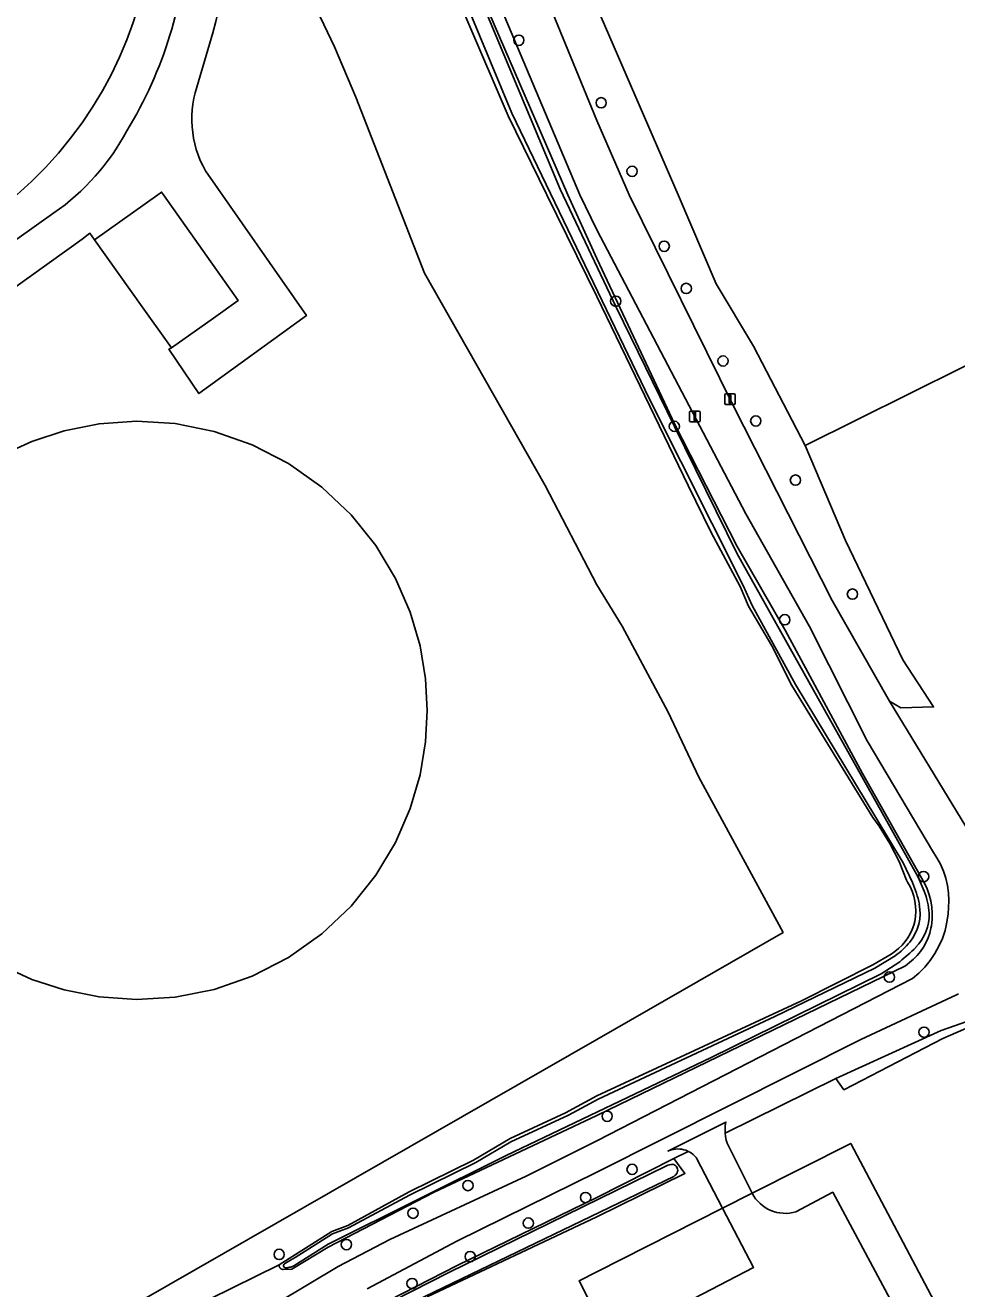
# Model space of a CAD drawing. Extents: x 162722 to 165104, y 384719 to 386284.
# Drawn here: x 163445.7 to 163534.2, y 385646.1 to 385766.1 of the extents above; entities that cross this region are included whole.
import ezdxf

# ---------------------------------------------------------------- set-up
doc = ezdxf.new("R2010")
doc.units = 0
for name, color, linetype in [('IMGEO_Afsluitpaal', 7, 'Continuous'), ('IMGEO_Bassin', 7, 'Continuous'), ('IMGEO_Bezinkbak', 7, 'Continuous'), ('IMGEO_Boom', 7, 'Continuous'), ('IMGEO_Erf', 7, 'Continuous'), ('IMGEO_Gemengd_bos', 7, 'Continuous'), ('IMGEO_Grasland_overig', 7, 'Continuous'), ('IMGEO_Groenvoorziening', 7, 'Continuous'), ('IMGEO_Hek', 7, 'Continuous'), ('IMGEO_Oever', 7, 'Continuous'), ('IMGEO_Pand', 7, 'Continuous'), ('IMGEO_Parkeervlak_open', 7, 'Continuous'), ('IMGEO_Rijbaan_lokaal_gesloten', 7, 'Continuous'), ('IMGEO_Voetpad_open', 7, 'Continuous'), ('IMGEO_Waterloop', 7, 'Continuous')]:
    doc.layers.add(name, color=color, linetype=linetype)

msp = doc.modelspace()

# ---------------------------------------------------------------- linework, layer by layer
at = {"layer": 'IMGEO_Afsluitpaal'}
for p, q in [((163512.15, 385730.2), (163512.15, 385731)), ((163512.15, 385731), (163512.15, 385730.2)), ((163512.25, 385731.1), (163513.04, 385731.1)), ((163513.04, 385731.1), (163512.25, 385731.1)), ((163513.04, 385730.1), (163512.25, 385730.1)), ((163512.25, 385730.1), (163513.04, 385730.1)), ((163513.14, 385731), (163513.14, 385730.2)), ((163513.14, 385730.2), (163513.14, 385731)), ((163508.81, 385728.55), (163508.81, 385729.35)), ((163508.81, 385729.35), (163508.81, 385728.55)), ((163508.91, 385729.45), (163509.7, 385729.45)), ((163509.7, 385729.45), (163508.91, 385729.45)), ((163509.8, 385729.35), (163509.8, 385728.55)), ((163509.8, 385728.55), (163509.8, 385729.35)), ((163509.7, 385728.45), (163508.91, 385728.45)), ((163508.91, 385728.45), (163509.7, 385728.45))]:
    msp.add_line(p, q, dxfattribs=at)
for points in [[(163512.57, 385730.97), (163512.72, 385730.97), (163512.72, 385730.22), (163512.57, 385730.22), (163512.57, 385730.97)], [(163509.23, 385729.33), (163509.38, 385729.33), (163509.38, 385728.58), (163509.23, 385728.58), (163509.23, 385729.33)]]:
    msp.add_lwpolyline(points, dxfattribs=at)
for centre, start, end in [((163512.25, 385731), 90, 180), ((163512.25, 385731), 90, 180), ((163512.25, 385730.2), 180, 270), ((163512.25, 385730.2), 180, 270), ((163513.04, 385731), 0, 90), ((163513.04, 385731), 360, 90), ((163513.04, 385730.2), 270, 0), ((163513.04, 385730.2), 270, 0), ((163508.91, 385729.35), 90, 180), ((163508.91, 385729.35), 90, 180), ((163509.7, 385729.35), 0, 90), ((163509.7, 385729.35), 360, 90), ((163508.91, 385728.55), 180, 270), ((163508.91, 385728.55), 180, 270), ((163509.7, 385728.55), 270, 0), ((163509.7, 385728.55), 270, 0)]:
    msp.add_arc(centre, 0.1, start, end, dxfattribs=at)
at = {"layer": 'IMGEO_Bassin'}
msp.add_lwpolyline([(163443.55, 385676.76), (163446.33, 385675.47), (163449.4, 385674.46), (163452.73, 385673.8), (163456.27, 385673.55), (163459.94, 385673.78), (163463.65, 385674.51), (163467.28, 385675.78), (163470.72, 385677.56), (163473.88, 385679.8), (163476.66, 385682.43), (163479, 385685.36), (163480.87, 385688.48), (163482.27, 385691.69), (163483.21, 385694.9), (163483.74, 385698.03), (163483.9, 385701.02), (163483.74, 385704.02), (163483.21, 385707.15), (163482.27, 385710.36), (163480.87, 385713.57), (163479, 385716.69), (163476.66, 385719.61), (163473.88, 385722.24), (163470.72, 385724.49), (163467.28, 385726.27), (163463.65, 385727.53), (163459.94, 385728.27), (163456.27, 385728.5), (163452.73, 385728.25), (163449.4, 385727.58), (163446.33, 385726.57), (163443.55, 385725.29)], dxfattribs=at)
at = {"layer": 'IMGEO_Bezinkbak'}
msp.add_arc((163420.14, 385778.62), 37.85, 310.8842, 125.3627, dxfattribs=at)
at = {"layer": 'IMGEO_Boom'}
for centre in [(163492.59, 385764.69), (163500.41, 385758.75), (163503.34, 385752.24), (163506.4, 385745.12), (163508.49, 385741.11), (163501.79, 385739.9), (163511.98, 385734.22), (163515.09, 385728.52), (163507.36, 385728.01), (163518.86, 385722.9), (163524.27, 385712.07), (163517.84, 385709.64), (163531.03, 385685.23), (163527.78, 385675.69), (163531.07, 385670.45), (163500.98, 385662.46), (163503.35, 385657.42), (163487.76, 385655.88), (163498.93, 385654.74), (163482.54, 385653.25), (163493.49, 385652.32), (163469.83, 385649.34), (163476.21, 385650.27), (163487.97, 385649.13), (163482.45, 385646.57)]:
    msp.add_circle(centre, 0.489, dxfattribs=at)
at = {"layer": 'IMGEO_Erf'}
for points in [[(163299.35, 385510.04), (163315.49, 385525.45), (163335.49, 385544.55), (163348.2, 385562.28), (163361.11, 385579.33), (163374.5, 385597.48), (163374.91, 385598.04), (163380.63, 385601.32), (163500, 385669.75), (163517.69, 385679.93), (163509.7, 385694.68), (163506.76, 385700.84), (163502.39, 385709.04), (163500, 385712.95), (163495.09, 385722.38), (163483.62, 385742.55), (163477.1, 385759.27), (163475.07, 385764.06), (163473.07, 385768.32)], [(163462.89, 385763.24), (163462.18, 385760.77)], [(163462.83, 385752.29), (163472.42, 385738.54), (163462.21, 385731.12), (163459.36, 385735.34), (163459.59, 385735.47), (163456.81, 385739.38), (163452.3, 385745.74), (163451.86, 385746.36), (163451.11, 385745.8), (163421.55, 385724.62)], [(163290.85, 385636.15), (163316.51, 385654.5), (163408.32, 385719.75), (163448.43, 385748.29)], [(163443.55, 385725.29), (163446.33, 385726.57), (163449.4, 385727.58), (163452.73, 385728.25), (163456.27, 385728.5), (163459.94, 385728.27), (163463.65, 385727.53), (163467.28, 385726.27), (163470.72, 385724.49), (163473.88, 385722.24), (163476.66, 385719.61), (163479, 385716.69), (163480.87, 385713.57), (163482.27, 385710.36), (163483.21, 385707.15), (163483.74, 385704.02), (163483.9, 385701.02), (163483.74, 385698.03), (163483.21, 385694.9), (163482.27, 385691.69), (163480.87, 385688.48), (163479, 385685.36), (163476.66, 385682.43), (163473.88, 385679.8), (163470.72, 385677.56), (163467.28, 385675.78), (163463.65, 385674.51), (163459.94, 385673.78), (163456.27, 385673.55), (163452.73, 385673.8), (163449.4, 385674.46), (163446.33, 385675.47), (163443.55, 385676.76)]]:
    msp.add_lwpolyline(points, dxfattribs=at)
for centre, radius, start, end in [((163420.14, 385778.62), 37.85, 310.8842, 125.3627), ((163420.6, 385777.15), 44.51, 341.8015, 27.625), ((163421.82, 385776.64), 39.34, 328.5089, 357.5716), ((163471.54, 385757.22), 10.01, 159.2352, 209.5301), ((163435.58, 385766.69), 22.45, 304.9256, 331.81)]:
    msp.add_arc(centre, radius, start, end, dxfattribs=at)
at = {"layer": 'IMGEO_Gemengd_bos'}
for points in [[(163500, 385767.83), (163507.71, 385750), (163511.33, 385741.56), (163514.87, 385735.63), (163519.79, 385726.19), (163624.15, 385778.11), (163631.24, 385757.33), (163740.4, 385754.63), (163733.98, 385792.72)], [(163535.54, 385671.03), (163532.87, 385669.84), (163523.46, 385664.98), (163522.68, 385666.04), (163512.18, 385660.85), (163512.21, 385660.54), (163512.27, 385660.2), (163512.36, 385659.9), (163514.74, 385655.16), (163524.11, 385659.89), (163532.03, 385644.89)], [(163500, 385643.54), (163498.31, 385646.83), (163500, 385647.68), (163511.92, 385653.72), (163509.46, 385658.48), (163509.42, 385658.54), (163509.29, 385658.68), (163509.14, 385658.82), (163508.99, 385658.95), (163508.82, 385659.05), (163508.68, 385659.13), (163507.3, 385658.45), (163508.36, 385657.03), (163500, 385652.91), (163483.89, 385645.3)]]:
    msp.add_lwpolyline(points, dxfattribs=at)
msp.add_lwpolyline([(163564.64, 385635.23), (163615.5, 385659.83), (163629.72, 385667.97), (163668.18, 385686.62), (163698.03, 385702.35), (163745.09, 385724.58), (163744.71, 385728.04), (163741.18, 385750), (163740.4, 385754.63), (163631.24, 385757.33), (163624.15, 385778.11), (163519.79, 385726.19), (163523.61, 385717.17), (163529.05, 385705.83), (163531.98, 385701.36), (163528.86, 385701.26), (163527.8, 385701.89), (163535.04, 385689.99), (163536.69, 385687), (163541.59, 385675.97)], close=True, dxfattribs=at)
at = {"layer": 'IMGEO_Grasland_overig'}
for points in [[(163535.04, 385689.99), (163527.8, 385701.89), (163522.35, 385711.47), (163512.91, 385730.05), (163503.06, 385750), (163500, 385757.07), (163493.1, 385773.91)], [(163493.1, 385773.91), (163500, 385757.07), (163503.06, 385750), (163512.91, 385730.05), (163522.35, 385711.47), (163527.8, 385701.89), (163528.86, 385701.26), (163531.98, 385701.36), (163529.05, 385705.83), (163523.61, 385717.17), (163519.79, 385726.19), (163514.87, 385735.63), (163511.33, 385741.56), (163507.71, 385750), (163500, 385767.83)], [(163490.07, 385769.76), (163498.37, 385750), (163500, 385746.68), (163514.16, 385719.69), (163520.18, 385708.98), (163525.67, 385698.12), (163531.97, 385687.52), (163532.3, 385687.02), (163532.64, 385686.4), (163532.92, 385685.74), (163533.14, 385685.07), (163533.3, 385684.38), (163533.4, 385683.68), (163533.44, 385682.97), (163533.41, 385682.26), (163533.37, 385681.69), (163533.25, 385680.9), (163533.07, 385680.12), (163532.81, 385679.36), (163532.49, 385678.63), (163532.1, 385677.93), (163531.65, 385677.26), (163531.14, 385676.64), (163530.58, 385676.07), (163529.97, 385675.55), (163500, 385660.14), (163493.3, 385656.76), (163480.33, 385650.77), (163475.42, 385648.18), (163455.21, 385636.1)], [(163478.19, 385646.07), (163486.69, 385650.61), (163500, 385657.14), (163525.08, 385669.77), (163534.17, 385674), (163534.35, 385674.09)], [(163518.9, 385653.39), (163522.41, 385655.24), (163527.84, 385645.1), (163506.19, 385633.72), (163504.74, 385636.57), (163506.44, 385645.1), (163508.42, 385644.75), (163514.89, 385648.11), (163511.92, 385653.72), (163500, 385647.68), (163498.31, 385646.83), (163500, 385643.54), (163506.22, 385631.42), (163532.03, 385644.89), (163524.11, 385659.89), (163514.74, 385655.16)]]:
    msp.add_lwpolyline(points, dxfattribs=at)
msp.add_arc((163517.9, 385656.8), 3.56, 207.4887, 286.4469, dxfattribs=at)
at = {"layer": 'IMGEO_Groenvoorziening'}
for points in [[(163485.17, 385777.94), (163497.23, 385750), (163500, 385743.96), (163507.39, 385728.2), (163513.31, 385716.58), (163517.88, 385708.64), (163525.22, 385695.04), (163530.86, 385685.05), (163531.11, 385684.6), (163531.36, 385684.06), (163531.56, 385683.5), (163531.71, 385682.92), (163531.8, 385682.34), (163531.84, 385681.75), (163531.83, 385681.15), (163531.77, 385680.56), (163531.73, 385680.35), (163531.61, 385679.87), (163531.45, 385679.41), (163531.25, 385678.95), (163531.01, 385678.52), (163530.74, 385678.11), (163530.42, 385677.73), (163530.08, 385677.38), (163529.7, 385677.06), (163529.3, 385676.77), (163500, 385662.54), (163484.5, 385655.21), (163474.47, 385650.03), (163471.04, 385647.94), (163470.22, 385647.92), (163470.21, 385647.92), (163470.18, 385647.92), (163470.15, 385647.92), (163470.12, 385647.93), (163470.09, 385647.93), (163470.06, 385647.94), (163470.03, 385647.96), (163470, 385647.97), (163469.98, 385647.99), (163469.95, 385648.01), (163469.93, 385648.03), (163469.91, 385648.05), (163469.89, 385648.08), (163469.88, 385648.1), (163469.86, 385648.13), (163469.85, 385648.16), (163469.84, 385648.19), (163469.84, 385648.22), (163469.83, 385648.25), (163469.84, 385648.28), (163469.84, 385648.31), (163469.84, 385648.34), (163463.21, 385645.09)], [(163463.21, 385645.09), (163469.84, 385648.34), (163474.83, 385651.51), (163476.35, 385652.1), (163482.16, 385655.28), (163488.29, 385658.3), (163491.76, 385660.35), (163497.02, 385662.79), (163500, 385664.41), (163519.43, 385673.43), (163526.22, 385676.84), (163527.94, 385677.88), (163528.31, 385678.13), (163528.66, 385678.41), (163528.98, 385678.72), (163529.28, 385679.06), (163529.54, 385679.42), (163529.77, 385679.81), (163529.96, 385680.21), (163530.11, 385680.63), (163530.21, 385680.97), (163530.27, 385681.45), (163530.29, 385681.94), (163530.27, 385682.42), (163530.2, 385682.91), (163530.09, 385683.38), (163529.94, 385683.84), (163529.74, 385684.29), (163529.51, 385684.72), (163529.4, 385684.89), (163528.7, 385686.67), (163527.83, 385688.38), (163526.82, 385690.01), (163526.22, 385690.84), (163518.51, 385703.4), (163516.62, 385707.15), (163514.41, 385710.94), (163513.62, 385712.8), (163510.87, 385717.91), (163508.67, 385722.39), (163500, 385740.35), (163495.26, 385750), (163491.57, 385757.52), (163483.93, 385775.42)], [(163455.21, 385636.1), (163475.42, 385648.18), (163480.33, 385650.77), (163493.3, 385656.76), (163500, 385660.14), (163529.97, 385675.55), (163530.58, 385676.07), (163531.14, 385676.64), (163531.65, 385677.26), (163532.1, 385677.93), (163532.49, 385678.63), (163532.81, 385679.36), (163533.07, 385680.12), (163533.25, 385680.9), (163533.37, 385681.69), (163533.41, 385682.26), (163533.44, 385682.97), (163533.4, 385683.68), (163533.3, 385684.38), (163533.14, 385685.07), (163532.92, 385685.74), (163532.64, 385686.4), (163532.3, 385687.02), (163531.97, 385687.52), (163525.67, 385698.12), (163520.18, 385708.98), (163514.16, 385719.69), (163500, 385746.68), (163498.37, 385750), (163490.07, 385769.76)], [(163473.07, 385768.32), (163475.07, 385764.06), (163477.1, 385759.27), (163483.62, 385742.55), (163495.09, 385722.38), (163500, 385712.95), (163502.39, 385709.04), (163506.76, 385700.84), (163509.7, 385694.68), (163517.69, 385679.93), (163500, 385669.75), (163380.63, 385601.32), (163374.91, 385598.04), (163374.5, 385597.48), (163361.11, 385579.33), (163348.2, 385562.28), (163335.49, 385544.55), (163315.49, 385525.45), (163299.35, 385510.04)], [(163534.35, 385674.09), (163534.17, 385674), (163525.08, 385669.77), (163500, 385657.14), (163486.69, 385650.61), (163478.19, 385646.07)], [(163478.93, 385644.31), (163486.72, 385648.29), (163500, 385654.75), (163507.3, 385658.45), (163508.68, 385659.13), (163508.64, 385659.15), (163508.46, 385659.23), (163508.27, 385659.29), (163508.07, 385659.33), (163507.87, 385659.35), (163507.67, 385659.36), (163507.48, 385659.35), (163507.28, 385659.32), (163507.08, 385659.28), (163506.89, 385659.22), (163506.75, 385659.16), (163512.25, 385661.91), (163512.2, 385661.58), (163512.17, 385661.23), (163512.17, 385660.89), (163512.18, 385660.85), (163522.68, 385666.04), (163532.7, 385670.62), (163536.4, 385671.91)]]:
    msp.add_lwpolyline(points, dxfattribs=at)
at = {"layer": 'IMGEO_Hek'}
msp.add_lwpolyline([(163446.52, 385838.91), (163450.56, 385828.2), (163458.16, 385809.1), (163458.67, 385807.14), (163461.47, 385800.41), (163464.36, 385792.39), (163466.29, 385788.1), (163473.07, 385768.32), (163475.07, 385764.06), (163477.1, 385759.27), (163483.62, 385742.55), (163495.09, 385722.38), (163500, 385712.95), (163502.39, 385709.04), (163506.76, 385700.84), (163509.7, 385694.68), (163517.69, 385679.93), (163500, 385669.75)], dxfattribs=at)
at = {"layer": 'IMGEO_Oever'}
for points in [[(163529.97, 385684.68), (163529.08, 385686.53), (163526.49, 385690.85), (163518.86, 385703.49), (163514.75, 385711), (163513.89, 385712.9), (163505.01, 385730.58), (163491.94, 385757.77), (163482.65, 385780.13)], [(163483.93, 385775.42), (163491.57, 385757.52), (163495.26, 385750), (163500, 385740.35), (163508.67, 385722.39), (163510.87, 385717.91), (163513.62, 385712.8), (163514.41, 385710.94), (163516.62, 385707.15), (163518.51, 385703.4), (163526.22, 385690.84), (163526.82, 385690.01), (163527.83, 385688.38), (163528.7, 385686.67), (163529.4, 385684.89), (163529.51, 385684.72), (163529.74, 385684.29), (163529.94, 385683.84), (163530.09, 385683.38), (163530.2, 385682.91), (163530.27, 385682.42), (163530.29, 385681.94), (163530.27, 385681.45), (163530.21, 385680.97), (163530.11, 385680.63), (163529.96, 385680.21), (163529.77, 385679.81), (163529.54, 385679.42), (163529.28, 385679.06), (163528.98, 385678.72), (163528.66, 385678.41), (163528.31, 385678.13), (163527.94, 385677.88), (163526.22, 385676.84), (163519.43, 385673.43), (163500, 385664.41), (163497.02, 385662.79), (163491.76, 385660.35), (163488.29, 385658.3), (163482.16, 385655.28), (163476.35, 385652.1), (163474.83, 385651.51), (163469.84, 385648.34), (163469.84, 385648.31), (163469.84, 385648.28), (163469.83, 385648.25), (163469.84, 385648.22), (163469.84, 385648.19), (163469.85, 385648.16), (163469.86, 385648.13), (163469.88, 385648.1), (163469.89, 385648.08), (163469.91, 385648.05), (163469.93, 385648.03), (163469.95, 385648.01), (163469.98, 385647.99), (163470, 385647.97), (163470.03, 385647.96), (163470.06, 385647.94), (163470.09, 385647.93), (163470.12, 385647.93), (163470.15, 385647.92), (163470.18, 385647.92), (163470.21, 385647.92), (163470.22, 385647.92), (163471.04, 385647.94), (163474.47, 385650.03), (163484.5, 385655.21), (163500, 385662.54), (163529.3, 385676.77), (163529.7, 385677.06), (163530.08, 385677.38), (163530.42, 385677.73), (163530.74, 385678.11), (163531.01, 385678.52), (163531.25, 385678.95), (163531.45, 385679.41), (163531.61, 385679.87), (163531.73, 385680.35), (163531.77, 385680.56), (163531.83, 385681.15), (163531.84, 385681.75), (163531.8, 385682.34), (163531.71, 385682.92), (163531.56, 385683.5), (163531.36, 385684.06), (163531.11, 385684.6), (163530.86, 385685.05), (163525.22, 385695.04), (163517.88, 385708.64), (163513.31, 385716.58), (163507.39, 385728.2), (163500, 385743.96), (163497.23, 385750), (163485.17, 385777.94)], [(163485.1, 385777.9), (163496.5, 385750.54), (163501.83, 385739.32), (163507.36, 385728.01), (163513.31, 385715.89), (163524.27, 385696.34), (163530.52, 385685.19), (163531.1, 385683.84)], [(163470.42, 385648.51), (163470.89, 385648.78), (163471.35, 385649.03), (163474.9, 385651.3), (163476.41, 385651.87), (163482.2, 385654.97), (163488.5, 385658.06), (163491.84, 385660.02), (163497.3, 385662.58), (163500.11, 385664.08), (163516.9, 385671.93), (163526.39, 385676.52), (163528.33, 385677.71)], [(163528.76, 385677.15), (163527, 385676), (163510.87, 385668.06), (163491.4, 385658.73), (163474.49, 385650.3), (163471.21, 385648.26), (163471.1, 385648.2)], [(163483.89, 385645.3), (163500, 385652.91), (163508.36, 385657.03), (163507.3, 385658.45), (163500, 385654.75), (163486.72, 385648.29), (163478.93, 385644.31)], [(163495.46, 385527.48), (163495.55, 385527.53), (163507.52, 385535.05), (163507.58, 385536.03), (163507.14, 385537.93), (163505.92, 385540.4), (163504.35, 385545.48), (163500.25, 385556.84), (163494.83, 385574.84), (163485.44, 385602.35), (163473.13, 385638.77), (163472.9, 385640.74), (163477.1, 385643.13), (163485.95, 385647.61), (163506.61, 385657.77)], [(163507.57, 385657.68), (163507.64, 385657.54)], [(163507.32, 385656.75), (163475.78, 385641.53), (163474.38, 385640.61), (163473.98, 385640.11), (163473.86, 385639.35), (163478.21, 385626.75), (163493.49, 385581.75), (163497.49, 385569.71), (163500.08, 385561.01), (163509.01, 385535.35), (163532.61, 385465.02), (163542.81, 385434.01)], [(163470.93, 385648.14), (163470.87, 385648.13), (163470.82, 385648.12), (163470.74, 385648.1), (163470.68, 385648.08), (163470.62, 385648.07)]]:
    msp.add_lwpolyline(points, dxfattribs=at)
for centre, radius, start, end in [((163519.86, 385680.36), 11, 11.8037, 23.1495), ((163523.86, 385681.08), 7.74, 4.9995, 20.8773), ((163526.29, 385681.77), 4.41, 321.2188, 10.926), ((163527.07, 385681.65), 4.5, 315.4266, 1.298), ((163523.59, 385684.22), 8.05, 306.0778, 319.6705), ((163512.74, 385696.92), 25.45, 309.0328, 313.5844), ((163507.17, 385656.55), 1.34, 89.5772, 115.0182), ((163507.14, 385657.37), 0.53, 36.0548, 84.9736), ((163506.56, 385657.72), 1.23, 308.1101, 329.518), ((163507.11, 385657.34), 0.568, 334.8426, 20.4721), ((163470.75, 385647.96), 0.641, 121.0975, 139.3089), ((163470.4, 385648.27), 0.162, 141.5468, 203.264), ((163470.49, 385648.32), 0.267, 204.884, 258.0209), ((163470.51, 385648.61), 0.555, 262.3173, 281.418), ((163470.79, 385648.84), 0.713, 281.172, 295.6979)]:
    msp.add_arc(centre, radius, start, end, dxfattribs=at)
at = {"layer": 'IMGEO_Pand'}
msp.add_lwpolyline([(163458.84, 385750), (163458.66, 385750.26), (163458.3, 385750), (163452.3, 385745.74), (163456.81, 385739.38), (163459.59, 385735.47), (163463.58, 385738.29), (163465.95, 385739.98)], close=True, dxfattribs=at)
at = {"layer": 'IMGEO_Parkeervlak_open'}
msp.add_lwpolyline([(163514.74, 385655.16), (163511.92, 385653.72), (163514.89, 385648.11), (163508.42, 385644.75), (163506.44, 385645.1), (163504.74, 385636.57), (163506.19, 385633.72), (163527.84, 385645.1), (163522.41, 385655.24), (163518.9, 385653.39)], dxfattribs=at)
msp.add_arc((163517.9, 385656.8), 3.56, 207.4887, 286.4469, dxfattribs=at)
at = {"layer": 'IMGEO_Rijbaan_lokaal_gesloten'}
for points in [[(163462.18, 385760.77), (163462.89, 385763.24)], [(163452.3, 385745.74), (163458.3, 385750), (163458.66, 385750.26), (163458.84, 385750), (163465.95, 385739.98), (163463.58, 385738.29), (163459.59, 385735.47), (163459.36, 385735.34), (163462.21, 385731.12), (163472.42, 385738.54), (163462.83, 385752.29)], [(163448.43, 385748.29), (163408.32, 385719.75), (163316.51, 385654.5), (163290.85, 385636.15)], [(163421.55, 385724.62), (163451.11, 385745.8), (163451.86, 385746.36), (163452.3, 385745.74)]]:
    msp.add_lwpolyline(points, dxfattribs=at)
for centre, radius, start, end in [((163420.6, 385777.15), 44.51, 341.8015, 27.625), ((163421.82, 385776.64), 39.34, 328.5089, 357.5716), ((163471.54, 385757.22), 10.01, 159.2352, 209.5301), ((163435.58, 385766.69), 22.45, 304.9256, 331.81)]:
    msp.add_arc(centre, radius, start, end, dxfattribs=at)
at = {"layer": 'IMGEO_Voetpad_open'}
msp.add_lwpolyline([(163512.36, 385659.9), (163512.27, 385660.2), (163512.21, 385660.54), (163512.18, 385660.85), (163512.17, 385660.89), (163512.17, 385661.23), (163512.2, 385661.58), (163512.25, 385661.91), (163506.75, 385659.16), (163506.89, 385659.22), (163507.08, 385659.28), (163507.28, 385659.32), (163507.48, 385659.35), (163507.67, 385659.36), (163507.87, 385659.35), (163508.07, 385659.33), (163508.27, 385659.29), (163508.46, 385659.23), (163508.64, 385659.15), (163508.68, 385659.13), (163508.82, 385659.05), (163508.99, 385658.95), (163509.14, 385658.82), (163509.29, 385658.68), (163509.42, 385658.54), (163509.46, 385658.48), (163511.92, 385653.72), (163514.74, 385655.16)], close=True, dxfattribs=at)
at = {"layer": 'IMGEO_Waterloop'}
for points in [[(163482.65, 385780.13), (163491.94, 385757.77), (163505.01, 385730.58), (163513.89, 385712.9), (163514.75, 385711), (163518.86, 385703.49), (163526.49, 385690.85), (163529.08, 385686.53), (163529.97, 385684.68)], [(163531.1, 385683.84), (163530.52, 385685.19), (163524.27, 385696.34), (163513.31, 385715.89), (163507.36, 385728.01), (163501.83, 385739.32), (163496.5, 385750.54), (163485.1, 385777.9)], [(163528.33, 385677.71), (163526.39, 385676.52), (163516.9, 385671.93), (163500.11, 385664.08), (163497.3, 385662.58), (163491.84, 385660.02), (163488.5, 385658.06), (163482.2, 385654.97), (163476.41, 385651.87), (163474.9, 385651.3), (163471.35, 385649.03), (163470.89, 385648.78), (163470.42, 385648.51)], [(163471.1, 385648.2), (163471.21, 385648.26), (163474.49, 385650.3), (163491.4, 385658.73), (163510.87, 385668.06), (163527, 385676), (163528.76, 385677.15)], [(163536.4, 385671.91), (163532.7, 385670.62), (163522.68, 385666.04), (163523.46, 385664.98), (163532.87, 385669.84), (163535.54, 385671.03)], [(163506.61, 385657.77), (163485.95, 385647.61), (163477.1, 385643.13), (163472.9, 385640.74), (163473.13, 385638.77), (163485.44, 385602.35), (163494.83, 385574.84), (163500.25, 385556.84), (163504.35, 385545.48), (163505.92, 385540.4), (163507.14, 385537.93), (163507.58, 385536.03), (163507.52, 385535.05), (163495.55, 385527.53), (163495.46, 385527.48)], [(163507.64, 385657.54), (163507.57, 385657.68)], [(163542.81, 385434.01), (163532.61, 385465.02), (163509.01, 385535.35), (163500.08, 385561.01), (163497.49, 385569.71), (163493.49, 385581.75), (163478.21, 385626.75), (163473.86, 385639.35), (163473.98, 385640.11), (163474.38, 385640.61), (163475.78, 385641.53), (163507.32, 385656.75)], [(163470.62, 385648.07), (163470.68, 385648.08), (163470.74, 385648.1), (163470.82, 385648.12), (163470.87, 385648.13), (163470.93, 385648.14)]]:
    msp.add_lwpolyline(points, dxfattribs=at)
for centre, radius, start, end in [((163519.86, 385680.36), 11, 11.8037, 23.1495), ((163523.86, 385681.08), 7.74, 4.9995, 20.8773), ((163526.29, 385681.77), 4.41, 321.2188, 10.926), ((163527.07, 385681.65), 4.5, 315.4266, 1.298), ((163523.59, 385684.22), 8.05, 306.0778, 319.6705), ((163512.74, 385696.92), 25.45, 309.0328, 313.5844), ((163507.17, 385656.55), 1.34, 89.5772, 115.0182), ((163507.14, 385657.37), 0.53, 36.0548, 84.9736), ((163506.56, 385657.72), 1.23, 308.1101, 329.518), ((163507.11, 385657.34), 0.568, 334.8426, 20.4721), ((163470.75, 385647.96), 0.641, 121.0975, 139.3089), ((163470.4, 385648.27), 0.162, 141.5468, 203.264), ((163470.49, 385648.32), 0.267, 204.884, 258.0209), ((163470.51, 385648.61), 0.555, 262.3173, 281.418), ((163470.79, 385648.84), 0.713, 281.172, 295.6979)]:
    msp.add_arc(centre, radius, start, end, dxfattribs=at)

doc.saveas('drawing.dxf')
